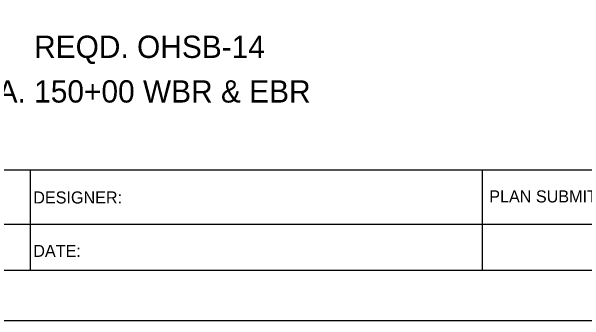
# Model space of a CAD drawing. Extents: x 2193008 to 2198143, y 1236112 to 1237864.
# Drawn here: x 2196685.5 to 2196742.5, y 1237118 to 1237148.8 of the extents above; entities that cross this region are included whole.
import ezdxf

# ---------------------------------------------------------------- set-up
doc = ezdxf.new("R2010")
doc.units = 0
for name, color, linetype in [('ANNO-TXT', 7, 'Continuous'), ('Level 55', 7, 'Continuous'), ('M-ROADS', 7, 'Continuous'), ('SHT-BNDRY', 7, 'Continuous')]:
    doc.layers.add(name, color=color, linetype=linetype)

msp = doc.modelspace()

# ---------------------------------------------------------------- linework, layer by layer
msp.add_lwpolyline([(2196594.707, 1237133.046), (2196894.707, 1237133.046), (2196894.707, 1237323.046), (2196594.707, 1237323.046)], close=True)
at = {"layer": 'M-ROADS'}
msp.add_lwpolyline([(2196569.71, 1237118.036), (2196909.71, 1237118.036), (2196909.71, 1237338.036), (2196569.71, 1237338.036)], close=True, dxfattribs=at)
at = {"layer": 'SHT-BNDRY'}
for p, q in [((2196687.371, 1237123.036), (2196687.371, 1237133.046)), ((2196732.296, 1237123.036), (2196732.296, 1237133.046)), ((2196594.707, 1237127.646), (2196750.334, 1237127.646))]:
    msp.add_line(p, q, dxfattribs=at)
msp.add_lwpolyline([(2196582.21, 1237123.036), (2196904.71, 1237123.036), (2196904.71, 1237333.036), (2196582.21, 1237333.036)], close=True, dxfattribs=at)

# ---------------------------------------------------------------- texts
at = {"layer": 'ANNO-TXT'}
for s, p in [('DESIGNER:', (2196687.649, 1237129.69)), ('PLAN SUBMITTAL', (2196732.981, 1237129.795)), ('DATE:', (2196687.649, 1237124.371))]:
    msp.add_text(s, height=1.2, rotation=360, dxfattribs=at).set_placement(p)
at = {"layer": 'Level 55'}
for s, p in [('REQD. OHSB-14', (2196687.733, 1237144.178)), ('I-10 STA. 150+00 WBR & EBR', (2196674.367, 1237139.736))]:
    msp.add_text(s, height=2.22092, dxfattribs=at).set_placement(p)

doc.saveas('drawing.dxf')
